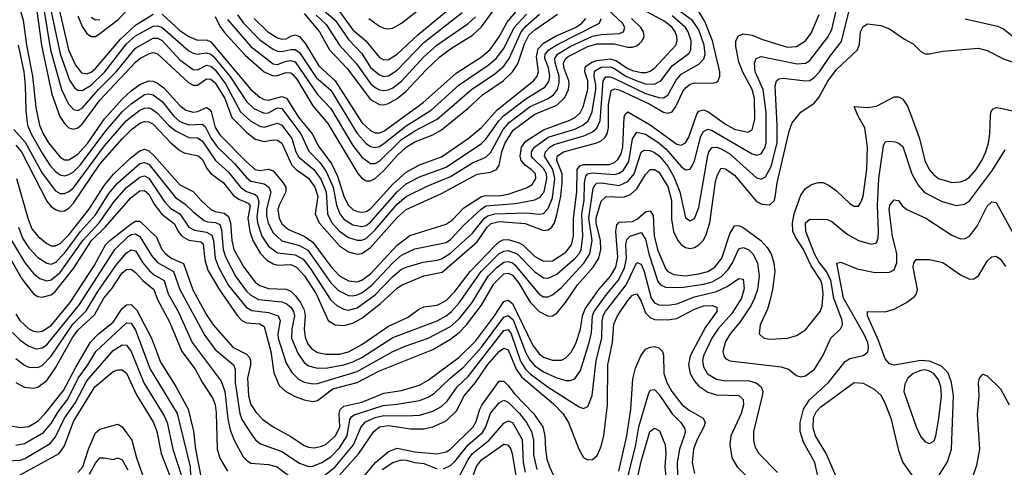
# Model space of a CAD drawing. Header units: inches. Extents: x 990535 to 1117859, y 769386 to 892122.
# Tile 495 of 656: x 1073368 to 1077807, y 811268 to 813285. Entities that reach past the tile are written whole.
import ezdxf

# ---------------------------------------------------------------- set-up
doc = ezdxf.new("R2010")
doc.units = ezdxf.units.IN
doc.header["$MEASUREMENT"] = 0
doc.layers.add('B0871', color=7, linetype='Continuous')

msp = doc.modelspace()

# ---------------------------------------------------------------- linework, layer by layer
at = {"layer": 'B0871', "color": 5}
for points, elevation in [([(1073363.1, 812350), (1073381, 812301), (1073410, 812257.2), (1073450, 812213.3), (1073490, 812187.6), (1073510, 812183.8), (1073530, 812190.8), (1073570, 812232.5), (1073642.3, 812330), (1073710, 812406.4), (1073770, 812502.3), (1073810.3, 812549.7), (1073910, 812636.9), (1073930, 812641.6), (1073950, 812633.3), (1074070, 812483.5), (1074114, 812454), (1074150, 812419.2), (1074200.4, 812380.4), (1074214.4, 812374.4), (1074251.5, 812371.5), (1074270, 812362.5), (1074277.4, 812337.4), (1074285.7, 812250), (1074295.8, 812215.8), (1074341.1, 812130), (1074390, 812062.4), (1074410, 812043.9), (1074444.6, 812024.6), (1074550, 812013.4), (1074570, 812006.9), (1074590.7, 811990), (1074602.9, 811970), (1074607.5, 811950), (1074595.2, 811890), (1074594.1, 811850), (1074622.1, 811782.1), (1074650, 811740.3), (1074670, 811725.1), (1074710, 811714.6), (1074756.4, 811716.4), (1074830, 811729.3), (1074870, 811742.9), (1074910, 811763.2), (1075050, 811852.5), (1075250, 811928.6), (1075290, 811950.7), (1075314.2, 811970), (1075350, 812009.7), (1075448.8, 812150), (1075530, 812232.2), (1075550, 812242.4), (1075570, 812244.7), (1075610, 812230.1), (1075690, 812148.2), (1075730, 812122.2), (1075750, 812120.3), (1075790, 812138.3), (1075872.7, 812210), (1075889.9, 812230), (1075899, 812250), (1075907.3, 812310), (1075902.2, 812410), (1075913.3, 812470), (1075914, 812550), (1075920.3, 812579.7), (1075928.9, 812591.1), (1075950, 812595.3), (1076050, 812587.6), (1076070, 812593.3), (1076090, 812607.3), (1076113.5, 812646.5), (1076131.4, 812748.6), (1076150, 812777.6), (1076190, 812768.8), (1076250, 812730.1), (1076282.3, 812702.3), (1076350, 812624), (1076370, 812608.1), (1076390, 812611.8), (1076401.4, 812630), (1076410.4, 812649.6), (1076439.3, 812760.7), (1076450, 812781.7), (1076470, 812791.7), (1076490, 812786.1), (1076670, 812680.8), (1076690, 812675.1), (1076710, 812681), (1076729.1, 812710), (1076733.7, 812730), (1076733.1, 812866.9), (1076719.4, 812970), (1076684.2, 813050), (1076681.3, 813090), (1076687.7, 813110), (1076710, 813119.8), (1076873.3, 813086.7), (1076910, 813089.2), (1076930, 813101.4), (1077010, 813204.3), (1077030, 813240.6), (1077085.7, 813490)], 2860), ([(1073483.6, 813450), (1073550.7, 813130.7), (1073593.3, 813013.3), (1073616.9, 812976.9), (1073630, 812966.9), (1073650, 812965.7), (1073690, 812990.6), (1073751.2, 813050), (1073850, 813175.9), (1073890, 813211.7), (1073970, 813255.8), (1073990, 813257.5), (1074010, 813249.8), (1074130, 813144.2), (1074150, 813133.5), (1074170, 813129.4), (1074210, 813136.4), (1074230, 813129.5), (1074240.4, 813120.4), (1074314.7, 813030), (1074390, 812915.8), (1074424.2, 812884.2), (1074470, 812863.4), (1074490, 812865.7), (1074530, 812887.8), (1074550, 812885.3), (1074635.7, 812770), (1074671.9, 812691.9), (1074721.1, 812641.1), (1074750, 812601.2), (1074780.7, 812530), (1074795.8, 812450), (1074811, 812410), (1074830, 812386.7), (1074870, 812361.4), (1074910, 812352.9), (1074930, 812357.5), (1074950, 812372.6), (1075069.7, 812510), (1075110, 812544.9), (1075170, 812577.3), (1075290, 812620.7), (1075450, 812727.2), (1075470, 812746.8), (1075528.7, 812830), (1075548.7, 812851.3), (1075650, 812928.6), (1075737, 812983), (1075753.2, 813006.8), (1075758.1, 813030), (1075751.8, 813068.2), (1075736.1, 813110), (1075737.3, 813130), (1075753.8, 813150), (1075790, 813172.3), (1075981.8, 813270), (1075989.6, 813290)], 3060), ([(1073518.6, 813450), (1073588.7, 813150), (1073620.2, 813080.2), (1073646.2, 813046.2), (1073670, 813041.5), (1073690, 813049.2), (1073710, 813064.8), (1073822.4, 813197.6), (1073890, 813259.8), (1073970, 813310.1)], 3080), ([(1073347.2, 813407.2), (1073383, 813283), (1073398.8, 813170), (1073425.6, 813030), (1073440.5, 812890), (1073458, 812810), (1073474, 812770), (1073497.7, 812730), (1073550, 812665.1), (1073570, 812654.2), (1073590, 812653.5), (1073630, 812678.9), (1073673, 812727), (1073750, 812838.9), (1073830, 812927), (1073870, 812964.2), (1073910, 812992.5), (1073950, 813009.8), (1073970, 813008.5), (1073990, 812999.4), (1074017.5, 812977.5), (1074090, 812898.7), (1074116.9, 812876.9), (1074150, 812868.5), (1074170, 812872.1), (1074210, 812889.2), (1074222.3, 812882.3), (1074231, 812871), (1074250, 812799.6), (1074270, 812765.7), (1074390, 812643.9), (1074430, 812610.7), (1074450, 812604.9), (1074490, 812611.4), (1074510, 812603.3), (1074555.7, 812550), (1074567.4, 812530), (1074567.8, 812510), (1074537.2, 812450), (1074532, 812430), (1074537.8, 812390), (1074550, 812365.8), (1074579.3, 812339.3), (1074650, 812309.3), (1074690, 812282.2), (1074770, 812172.3), (1074810, 812130.1), (1074850, 812108), (1074890, 812103.8), (1074910, 812111.3), (1074950, 812140.5), (1075070, 812269.7), (1075127.2, 812312.8), (1075290, 812363.7), (1075317.7, 812382.3), (1075370, 812437.7), (1075450, 812488.5), (1075470, 812492.9), (1075530, 812491.5), (1075570, 812498.5), (1075652.6, 812527.4), (1075677.7, 812542.3), (1075695.2, 812570), (1075692.8, 812590), (1075674.4, 812610), (1075648.1, 812628.1), (1075629.4, 812650), (1075624, 812670), (1075630, 812710.6), (1075650, 812738.4), (1075730, 812789.4), (1075848.4, 812831.6), (1075873.5, 812846.5), (1075894, 812866), (1075907.8, 812892.2), (1075929.4, 812970), (1075929.2, 813010), (1075915.7, 813050), (1075917.3, 813070), (1075923.3, 813076.7), (1075946.9, 813093.1), (1075970, 813101.7), (1076030, 813108.2), (1076059.1, 813099.1), (1076106.6, 813066.6), (1076130, 813056.5), (1076170, 813047.4), (1076192.3, 813047.7), (1076210, 813053.2), (1076230, 813066.9), (1076325.7, 813170), (1076331.9, 813190), (1076330.9, 813210), (1076323.6, 813230), (1076309.3, 813250), (1076276.8, 813276.8), (1076178.2, 813330)], 2980), ([(1074650, 813312.8), (1074720.2, 813230), (1074765.3, 813150), (1074844.7, 813064.7), (1074950, 812926.1), (1074990, 812903.5), (1075010, 812901.7), (1075030, 812906.8), (1075070, 812930.1), (1075110, 812962.5), (1075200.4, 813059.6), (1075262.2, 813117.8), (1075310, 813153.1), (1075410, 813215.6), (1075450, 813252.7), (1075550, 813392.4)], 3220), ([(1073330.6, 812290), (1073390, 812192.4), (1073430, 812141.7), (1073458.7, 812118.7), (1073490, 812109), (1073510, 812113.3), (1073550, 812145.4), (1073653.1, 812290), (1073726.6, 812370), (1073794.2, 812465.8), (1073850, 812528.8), (1073910, 812576), (1073930, 812581.4), (1073950, 812571), (1074022.5, 812462.5), (1074050, 812434.2), (1074090, 812409.7), (1074130, 812350.5), (1074155.9, 812335.9), (1074210, 812328.2), (1074234.5, 812314.5), (1074242, 812290), (1074249.1, 812210), (1074264.1, 812170), (1074310, 812086.9), (1074389.1, 811989.1), (1074414, 811974), (1074490, 811965.6), (1074533.3, 811950), (1074542.1, 811930), (1074531.2, 811870), (1074533.8, 811850), (1074570, 811736.9), (1074595, 811695), (1074625.5, 811665.5), (1074650, 811652.2), (1074690, 811644.8), (1074710, 811646.4), (1074890, 811699.3), (1075050, 811790.1), (1075105.5, 811814.5), (1075209.7, 811850.3), (1075310, 811903), (1075350, 811937.3), (1075407.5, 812010), (1075480.7, 812130), (1075519.9, 812170), (1075550, 812191.7), (1075570, 812195.4), (1075590, 812188.8), (1075600.3, 812180.3), (1075710, 812048.4), (1075730, 812036.9), (1075750, 812036.2), (1075770, 812044.6), (1075810, 812078.8), (1075911.8, 812188.2), (1075938.3, 812230), (1075948.1, 812290), (1075933.1, 812390), (1075953.8, 812526.3), (1075960.8, 812539.2), (1075970, 812547.7), (1075990, 812549.8), (1076070, 812538.1), (1076110, 812555.4), (1076138.2, 812590), (1076170, 812687.6), (1076183.1, 812696.9), (1076210, 812695.5), (1076230, 812686.6), (1076252.7, 812670), (1076290, 812625.3), (1076316.4, 812576.4), (1076343.9, 812510), (1076370, 812392.9), (1076390, 812379.3), (1076410, 812389.2), (1076430, 812438.7), (1076470, 812672.9), (1076475, 812690), (1076490, 812709.1), (1076510, 812710.1), (1076530, 812703.3), (1076570, 812680.7), (1076690, 812573.2), (1076710, 812565.9), (1076730, 812577), (1076756.1, 812623.9), (1076782.5, 812730), (1076782.9, 812810), (1076773.6, 812986.4), (1076779.4, 813010), (1076790, 813019), (1076810, 813022.3), (1076910, 813009.2), (1076930, 813011.7), (1076950, 813024.1), (1076973.9, 813050), (1077020.3, 813119.7), (1077073.4, 813186.6), (1077110, 813338)], 2840), ([(1073342.2, 812790), (1073393.4, 812733.4), (1073470, 812594), (1073530, 812514.4), (1073550, 812502.5), (1073570, 812502.1), (1073590, 812510.8), (1073610, 812527.9), (1073750, 812716.8), (1073850, 812830.9), (1073910, 812877.5), (1073930, 812886.7), (1073950, 812887.6), (1073962.7, 812882.7), (1073990, 812864.6), (1074039.3, 812810), (1074070, 812784), (1074130, 812754.9), (1074170, 812752.6), (1074190, 812739.9), (1074250.6, 812650.6), (1074310, 812598.7), (1074363.3, 812530), (1074390, 812510.9), (1074430, 812497.5), (1074439.1, 812490), (1074446.3, 812466.3), (1074437.4, 812397.4), (1074439.5, 812370), (1074460.2, 812310), (1074490, 812263.8), (1074530, 812234.7), (1074610, 812225.8), (1074645.3, 812205.3), (1074680.2, 812160.2), (1074770, 812021.9), (1074797.2, 811997.2), (1074830, 811979.9), (1074850, 811976.3), (1074890, 811987), (1074970, 812045.1), (1075050, 812127.1), (1075090, 812160.2), (1075110, 812170.1), (1075187.7, 812192.3), (1075250, 812201), (1075270, 812207.9), (1075310, 812233.4), (1075410, 812323.7), (1075463.8, 812390), (1075478.6, 812401.4), (1075510, 812410), (1075650, 812415.2), (1075710, 812408), (1075730, 812412.3), (1075750, 812434), (1075770, 812482.1), (1075780.4, 812570), (1075771.9, 812610), (1075734.7, 812670), (1075738.6, 812690), (1075757.6, 812710), (1075778, 812722), (1075916.1, 812763.9), (1075950, 812779.8), (1075970, 812795.9), (1075985.1, 812830), (1075998.7, 813010), (1076010, 813027.5), (1076030, 813027.5), (1076050, 813020), (1076190, 812952.1), (1076250, 812934.2), (1076270, 812932.8), (1076290, 812945.7), (1076327.8, 813012.2), (1076350, 813039.1), (1076430, 813084.5), (1076451.9, 813108.1), (1076457.7, 813130), (1076453.7, 813170), (1076430, 813239.1), (1076401.1, 813281.1), (1076335.1, 813330)], 2940), ([(1073350, 812719.8), (1073376.1, 812690), (1073490, 812467.1), (1073510, 812444), (1073530, 812429.7), (1073550, 812422.7), (1073570, 812423.4), (1073590, 812436.1), (1073610, 812458.5), (1073730, 812634.1), (1073830, 812748.2), (1073872.1, 812790), (1073910, 812819.2), (1073930, 812826.7), (1073950, 812825.5), (1073970, 812815), (1074050, 812730.5), (1074090, 812695.2), (1074110, 812685), (1074172.2, 812672.2), (1074190, 812656), (1074212.7, 812612.7), (1074230, 812591.3), (1074286.8, 812550), (1074332.6, 812492.6), (1074356.4, 812476.4), (1074398.6, 812458.6), (1074406.9, 812446.9), (1074396.3, 812390), (1074405.9, 812330), (1074419.7, 812290), (1074452.8, 812232.8), (1074482, 812202), (1074510, 812184.5), (1074530, 812179.4), (1074590, 812182.4), (1074616.5, 812170), (1074651.5, 812131.5), (1074704.6, 812050), (1074759.3, 811930), (1074790, 811910.5), (1074830, 811906.4), (1074870, 811917.8), (1074910, 811940.1), (1074994, 812006), (1075070, 812076), (1075090, 812088.6), (1075190, 812130.4), (1075272.2, 812147.8), (1075430, 812283.6), (1075475.9, 812350), (1075493, 812367), (1075530, 812375.5), (1075647.4, 812367.4), (1075730, 812335), (1075750, 812337.8), (1075767.5, 812350), (1075779.4, 812370), (1075790, 812406.2), (1075808.2, 812490), (1075813.6, 812550), (1075813.3, 812590), (1075790.2, 812650), (1075791.7, 812670), (1075819, 812690), (1075970, 812730), (1075990, 812738.5), (1076006.5, 812753.5), (1076015.9, 812770), (1076022.6, 812797.4), (1076023, 812903), (1076034.5, 812965.6), (1076050, 812974.1), (1076070, 812969), (1076205.4, 812905.4), (1076270, 812867.8), (1076290, 812863.6), (1076310, 812870.6), (1076325.9, 812894.1), (1076358.1, 812961.9), (1076370, 812978.4), (1076390, 812994.2), (1076410, 813000.2), (1076490, 812998.3), (1076510, 813003.5), (1076517, 813010), (1076523.9, 813030), (1076524.4, 813050), (1076491.9, 813190), (1076457.5, 813277.5), (1076425.2, 813330)], 2920), ([(1073445.1, 813325.1), (1073466.7, 813170), (1073513.1, 812950), (1073549.5, 812849.5), (1073570, 812817.7), (1073590, 812798.4), (1073610, 812791.5), (1073630, 812797.6), (1073650, 812814.2), (1073730, 812922.5), (1073890, 813093.7), (1073910, 813110.1), (1073950, 813131.9), (1073970, 813136.7), (1073990, 813131.9), (1074130, 813000.8), (1074149.4, 812989.4), (1074170, 812990.1), (1074210, 813018.5), (1074230, 813017.1), (1074250, 813001.1), (1074293.2, 812930), (1074324.3, 812844.3), (1074390, 812778.7), (1074430, 812747.4), (1074470, 812735.6), (1074510, 812744.1), (1074530, 812741.9), (1074550, 812728.7), (1074594.4, 812630), (1074614.2, 812610), (1074670.6, 812570.6), (1074698.4, 812530), (1074711.4, 812490), (1074700.2, 812410), (1074717.9, 812370), (1074810, 812265.4), (1074850, 812239.4), (1074890, 812229.1), (1074910, 812232.1), (1074950, 812258.6), (1075070, 812393.4), (1075110, 812430.4), (1075270, 812502.3), (1075430, 812589.5), (1075490, 812597.9), (1075516.9, 812610), (1075530.2, 812629.8), (1075541.1, 812690), (1075556, 812730), (1075592, 812788), (1075690, 812858.8), (1075790, 812899.8), (1075826.1, 812933.9), (1075841.4, 812970), (1075844.5, 812995.5), (1075843.9, 813010), (1075821.7, 813070), (1075819.5, 813090), (1075829.4, 813110), (1075841, 813119), (1075930, 813164.8), (1075970, 813176.3), (1076050, 813175.7), (1076110, 813161.2), (1076130, 813161), (1076150, 813167.4), (1076162.9, 813177.1), (1076175, 813190), (1076182.8, 813210), (1076180.1, 813230), (1076167.6, 813250), (1076126.1, 813290)], 3020), ([(1073473.7, 813350), (1073507.6, 813150), (1073557.2, 812970), (1073587.1, 812907.1), (1073610, 812880.4), (1073630, 812875.6), (1073650, 812886.6), (1073723.4, 812970), (1073802.8, 813050), (1073890, 813156.3), (1073970, 813201.2), (1073990, 813201.4), (1074010, 813191.3), (1074090, 813103.5), (1074150, 813061), (1074170, 813059.4), (1074210, 813080.9), (1074230, 813076.4), (1074250, 813058.4), (1074295.4, 812995.4), (1074363.9, 812870), (1074410, 812828.4), (1074450, 812804.6), (1074470, 812800.9), (1074530, 812818.8), (1074550, 812809.3), (1074595.6, 812750), (1074612.5, 812690), (1074625.8, 812665.8), (1074693.6, 812610), (1074726.3, 812566.3), (1074750, 812510), (1074755.2, 812410), (1074775.4, 812370), (1074810, 812332.5), (1074850, 812304.2), (1074890, 812291.9), (1074910, 812291.6), (1074930, 812299.8), (1074970, 812337.5), (1075070, 812453.5), (1075110, 812488.6), (1075204.6, 812535.4), (1075310, 812577.9), (1075410, 812640.2), (1075470, 812665.4), (1075490, 812685.5), (1075548.2, 812790), (1075576.1, 812823.9), (1075670, 812894.1), (1075750, 812929.3), (1075774, 812946), (1075792.5, 812970), (1075800.2, 812999.8), (1075799.6, 813030), (1075781.5, 813090), (1075780.7, 813110), (1075793.2, 813130), (1075850, 813164.7), (1075950, 813210.2), (1075990, 813218), (1076070, 813222.9), (1076090.2, 813229.8), (1076095.4, 813250), (1076084.9, 813270), (1075997.8, 813350)], 3040), ([(1073630, 813303), (1073650, 813254.4), (1073670, 813223.3), (1073690, 813208.8), (1073710, 813209.7), (1073730, 813222.2), (1073810, 813284.9), (1073854, 813330)], 3120), ([(1074425.7, 813290), (1074486, 813230), (1074530, 813203), (1074550, 813196.7), (1074570, 813199.2), (1074590, 813211.1), (1074610, 813216.2), (1074630, 813209.4), (1074656.2, 813176.2), (1074716.6, 813076.6), (1074790.2, 813010.2), (1074910, 812821.6), (1074950, 812785.3), (1074970, 812775.7), (1074990, 812775.8), (1075010, 812783.3), (1075186.2, 812910), (1075335.4, 813044.6), (1075450, 813117.5), (1075489.3, 813150.7), (1075530, 813207.5), (1075565.8, 813274.2), (1075629.7, 813350)], 3180), ([(1074730, 813334.2), (1074790, 813283.4), (1074850, 813195.3), (1074910, 813132.5), (1074950, 813069.7), (1074990, 813036), (1075010, 813029.7), (1075030, 813032.1), (1075070, 813057.8), (1075190, 813182.1), (1075362.9, 813317.1)], 3260), ([(1074810, 813321.7), (1074870, 813239.6), (1074929.1, 813189.1), (1074990, 813114), (1075010, 813104.2), (1075030, 813105.3), (1075070, 813130.4), (1075162.8, 813217.2), (1075299.6, 813330)], 3280), ([(1074941.5, 813290), (1074990, 813255.5), (1075010, 813246.8), (1075030, 813243.9), (1075050, 813247.5), (1075090, 813269.5), (1075179.3, 813340.7)], 3320), ([(1073354.4, 812570), (1073405.6, 812385.6), (1073423.3, 812343.3), (1073450, 812309.6), (1073490, 812276.4), (1073510, 812266.4), (1073530, 812266.1), (1073550, 812275.9), (1073590, 812315), (1073680.4, 812430), (1073750, 812539.9), (1073791.7, 812588.3), (1073870, 812664), (1073910, 812694.4), (1073930, 812701), (1073950, 812694.1), (1073976.2, 812670), (1074090, 812541.2), (1074150, 812511.4), (1074186, 812470), (1074230, 812430), (1074250, 812421.2), (1074290, 812413.1), (1074310, 812397.6), (1074318.8, 812370), (1074323.9, 812290), (1074333.9, 812250), (1074378.5, 812170), (1074430, 812102.5), (1074450, 812087.7), (1074490, 812073.6), (1074570, 812071), (1074590, 812061.9), (1074610, 812042.4), (1074634.5, 812010), (1074650, 811977.6), (1074654.4, 811950), (1074651, 811890), (1074654.6, 811854.6), (1074665.7, 811825.7), (1074683.2, 811803.2), (1074710, 811786), (1074750, 811777.5), (1074810, 811778), (1074850, 811788.9), (1074910, 811820.8), (1075030, 811904.7), (1075117, 811943), (1075170, 811982.1), (1075190, 811990.5), (1075250, 811999.3), (1075290, 812019.9), (1075330, 812060.8), (1075398.6, 812150), (1075512.1, 812267.9), (1075530, 812284.3), (1075547.4, 812292.6), (1075570, 812294.6), (1075620.1, 812280.1), (1075636, 812270), (1075690, 812217.7), (1075730, 812197), (1075770, 812199), (1075830, 812237), (1075856.3, 812270), (1075865.3, 812310), (1075865.4, 812390), (1075880, 812510), (1075881.7, 812610), (1075893.9, 812626.1), (1075910, 812632.9), (1076027.7, 812632.3), (1076050, 812642.3), (1076064.2, 812655.8), (1076079, 812681), (1076087.7, 812712.3), (1076092.9, 812847.1), (1076099.4, 812860.6), (1076110, 812869.2), (1076210, 812811.5), (1076330, 812724.2), (1076350, 812719), (1076370, 812729.5), (1076384.6, 812755.3), (1076420.2, 812859.8), (1076430, 812873), (1076450, 812878.8), (1076470, 812871.2), (1076550, 812813.6), (1076590, 812792.5), (1076650, 812778), (1076670, 812788.7), (1076682.5, 812837.5), (1076681.4, 812930), (1076670.5, 812970), (1076628.2, 813048.2), (1076610, 813094.8), (1076595.9, 813164.1), (1076596.7, 813190), (1076608.3, 813211.7), (1076630, 813221), (1076670, 813215.8), (1076716.2, 813196.2), (1076830, 813160.7), (1076870, 813164.4), (1076910.4, 813190), (1076935.6, 813224.4), (1076971.9, 813308.1)], 2880), ([(1073361.8, 813170), (1073387.3, 813050), (1073393.4, 812990), (1073395.1, 812875.1), (1073403.9, 812810), (1073419.8, 812770), (1073470, 812683.6), (1073504.3, 812630), (1073530, 812600.3), (1073550, 812586.7), (1073570, 812581.9), (1073590, 812587.4), (1073610, 812600.1), (1073640.2, 812630), (1073755.7, 812784.3), (1073830, 812870.1), (1073870, 812905.7), (1073930, 812948.3), (1073950, 812950.9), (1073970, 812946.6), (1074010, 812915.8), (1074063.2, 812850), (1074090, 812826.2), (1074130, 812810.9), (1074190, 812813.6), (1074203.5, 812803.5), (1074231.9, 812750), (1074259.3, 812710), (1074336.6, 812636.6), (1074390, 812574), (1074410, 812558), (1074470, 812544.7), (1074491, 812531), (1074500.8, 812510), (1074481.4, 812430), (1074480.6, 812400.6), (1074487.8, 812367.8), (1074510, 812325.2), (1074550, 812289.1), (1074630, 812267.3), (1074666.6, 812246.6), (1074770, 812098.6), (1074804.6, 812064.6), (1074850, 812042.3), (1074870, 812040.4), (1074890, 812045), (1074910, 812054.4), (1074953.3, 812086.7), (1075049.9, 812190), (1075090, 812223.9), (1075150, 812252.2), (1075290, 812281), (1075310, 812294.4), (1075370, 812359.1), (1075448.3, 812431.7), (1075470, 812445.6), (1075602.5, 812457.5), (1075690, 812473.3), (1075715, 812485), (1075732.1, 812510), (1075744.2, 812570), (1075742.6, 812590), (1075730, 812614.4), (1075681.2, 812661.2), (1075675.4, 812670), (1075675.4, 812690), (1075689, 812711), (1075750, 812755.4), (1075870, 812792), (1075906.2, 812810), (1075930.6, 812830), (1075948.6, 812870), (1075965.5, 812970), (1075966, 812990), (1075957.9, 813030), (1075958.9, 813050), (1075963.5, 813056.5), (1075990, 813070.4), (1076030, 813072.7), (1076050, 813064.9), (1076101.3, 813030), (1076150, 813009), (1076190, 812995.9), (1076230, 812994.1), (1076257.9, 813010), (1076310, 813077.6), (1076385.4, 813134.6), (1076393.7, 813150), (1076395.2, 813190), (1076381.6, 813230), (1076369, 813250), (1076310, 813301.8)], 2960), ([(1073690, 813296.2), (1073710, 813284.7), (1073730, 813286.4)], 3140), ([(1074010, 813310.5), (1074090, 813236.7), (1074130, 813209.1), (1074170, 813192.2), (1074210, 813194.7), (1074230, 813185.4), (1074410, 812970.8), (1074450, 812935.4), (1074470, 812925), (1074490, 812922.1), (1074550, 812938.3), (1074570.9, 812930.9), (1074625.6, 812845.6), (1074686.5, 812770), (1074715.7, 812715.7), (1074774.7, 812634.7), (1074800.7, 812580.7), (1074830, 812489.4), (1074849.3, 812449.3), (1074870, 812429.7), (1074890, 812420.4), (1074910, 812417.1), (1074930, 812420.7), (1074950, 812432.7), (1075050, 812543.6), (1075110, 812598.5), (1075170, 812631.5), (1075270, 812667.7), (1075390.4, 812750), (1075450, 812798.7), (1075520.6, 812879.4), (1075684.7, 813010), (1075700.4, 813030), (1075707, 813050), (1075698.1, 813118.1), (1075705.7, 813154.3), (1075730, 813178.7), (1075787.1, 813212.9), (1075873, 813250), (1075901.7, 813270), (1075920.8, 813290)], 3080), ([(1074250, 813299.3), (1074270, 813256.5), (1074290, 813229.4), (1074385.1, 813125.1), (1074470.6, 813050.6), (1074510, 813032.2), (1074530, 813033.2), (1074570, 813046.9), (1074590, 813045.7), (1074598.8, 813038.8), (1074617.3, 813017.3), (1074690, 812896.9), (1074757.2, 812817.2), (1074892.5, 812592.5), (1074910, 812571.1), (1074930, 812558.8), (1074950, 812559), (1074970, 812569.8), (1075010, 812605.5), (1075070, 812673.7), (1075109.9, 812710), (1075150, 812734.3), (1075230, 812766.3), (1075270, 812788.5), (1075390, 812886.8), (1075453.8, 812946.2), (1075548, 813010), (1075590, 813049.4), (1075613.2, 813086.8), (1075643.2, 813176.8), (1075664, 813216), (1075690, 813240), (1075793.3, 813310)], 3120), ([(1074305.4, 813285.4), (1074410, 813163.9), (1074510, 813086.6), (1074530, 813082.7), (1074570, 813098.6), (1074590, 813101.7), (1074610, 813095.1), (1074710, 812947.3), (1074770, 812884.6), (1074870, 812718.8), (1074910, 812666.2), (1074950, 812636.5), (1074970, 812637.2), (1074990, 812647.5), (1075090, 812744.7), (1075150, 812783.6), (1075250, 812836.2), (1075405, 812970), (1075510, 813040.8), (1075550, 813075.8), (1075574.9, 813110), (1075629.1, 813230.9), (1075650, 813255.5), (1075712, 813310)], 3140), ([(1074350, 813307.2), (1074377.5, 813270), (1074450, 813193.7), (1074510, 813151.9), (1074530, 813142.7), (1074550, 813141), (1074590, 813151.2), (1074610, 813150.4), (1074630, 813137.3), (1074705.2, 813025.2), (1074770, 812966.9), (1074890, 812771.6), (1074930, 812727.8), (1074950, 812714.1), (1074970, 812709), (1074990, 812714.1), (1075010, 812726.8), (1075110, 812807), (1075222.5, 812877.5), (1075350, 812991), (1075480.1, 813079.9), (1075516.2, 813110), (1075550, 813155.7), (1075597.2, 813250), (1075653, 813310)], 3160), ([(1074704.8, 813304.8), (1074750, 813262.9), (1074809.8, 813170), (1074886.6, 813086.6), (1074950, 812997.9), (1074970, 812980.1), (1074990, 812969.7), (1075010, 812966), (1075030, 812968.5), (1075050, 812977.6), (1075090, 813008.1), (1075190, 813117.2), (1075248.4, 813170), (1075390, 813267.7), (1075422.3, 813297.7)], 3240), ([(1077630, 813288.2), (1077776.6, 813256.6), (1077803.3, 813243.3), (1077850, 813206.5)], 2840), ([(1073289.9, 812269.9), (1073377.7, 812117.7), (1073430, 812049.6), (1073450, 812037.6), (1073470, 812034.2), (1073510, 812045.9), (1073530, 812061.5), (1073610, 812164), (1073692.1, 812290), (1073752.8, 812350), (1073870, 812483.3), (1073910, 812513.4), (1073930, 812514.9), (1073950, 812498.5), (1073974, 812454), (1074009.3, 812409.3), (1074065.7, 812365.7), (1074082.8, 812330), (1074099.2, 812310), (1074130, 812291.1), (1074184.2, 812284.2), (1074195.4, 812275.4), (1074203.2, 812203.2), (1074216.9, 812156.9), (1074268.1, 812068.1), (1074350.2, 811950.2), (1074370, 811930.1), (1074390, 811918.7), (1074450, 811915.1), (1074470, 811903.2), (1074500.7, 811790), (1074514.3, 811694.3), (1074537.1, 811637.1), (1074567.9, 811610), (1074610, 811586.4), (1074650, 811571.7), (1074690, 811564), (1074710, 811568.6), (1074779.1, 811620.9), (1074890, 811649.8), (1074990, 811702.2), (1075230, 811799.3), (1075310, 811845.3), (1075350, 811875.5), (1075382.3, 811910), (1075450, 811998.5), (1075505.1, 812094.9), (1075550, 812140.1), (1075570, 812143.4), (1075590, 812133.5), (1075618.2, 812098.2), (1075670, 812012.8), (1075710, 811970.1), (1075750, 811948.5), (1075770, 811950.1), (1075790, 811962.2), (1075828.9, 812010), (1075882.3, 812090), (1075954.1, 812170), (1075979.6, 812210), (1075987.4, 812250), (1075987.1, 812290), (1075967.6, 812370), (1075967.4, 812390), (1075990, 812467.4), (1076011.5, 812488.5), (1076090, 812485.7), (1076122.1, 812497.9), (1076150, 812523.3), (1076190, 812586.9), (1076210, 812609.6), (1076230, 812609.7), (1076250, 812597.4), (1076290, 812533.2), (1076306.6, 812470), (1076306.1, 812386.1), (1076315.7, 812330), (1076335, 812290), (1076350, 812272.2), (1076370, 812258.7), (1076390, 812254.6), (1076410, 812258.8), (1076429.8, 812270), (1076450, 812292), (1076463, 812317), (1076478.8, 812370), (1076504.6, 812555.4), (1076513.4, 812586.6), (1076530, 812616.1), (1076550, 812613.5), (1076590, 812584.4), (1076690, 812466.1), (1076714, 812454), (1076750, 812451), (1076770, 812469.5), (1076774.5, 812485.5), (1076782.5, 812550), (1076837.3, 812782.7), (1076850, 812820.7), (1076890, 812869.1), (1076950, 812909.1), (1076970, 812934), (1077011.7, 813008.3), (1077050, 813061.3), (1077145.6, 813150), (1077154.7, 813174.7), (1077158.3, 813230), (1077170, 813254.2), (1077190, 813266.3), (1077250, 813259.3), (1077290, 813244.5), (1077357.3, 813197.3), (1077396.6, 813176.6), (1077430, 813142), (1077450, 813131.4), (1077470, 813131.3), (1077530, 813143.5), (1077690, 813156.3), (1077730, 813146.1), (1077806.5, 813106.5), (1077870, 813086.3)], 2820), ([(1073350, 811957.5), (1073370, 811928.7), (1073410, 811891.7), (1073430, 811881.6), (1073450, 811878.1), (1073470, 811880.9), (1073510, 811906.7), (1073596.1, 812010), (1073703.6, 812176.4), (1073755.6, 812270), (1073774.9, 812290), (1073870, 812364.7), (1073890, 812377), (1073910, 812376.5), (1073984.4, 812304.4), (1074009.1, 812250), (1074026.4, 812230), (1074051.1, 812211), (1074105.8, 812185.8), (1074148.4, 812068.4), (1074210, 811954.6), (1074239.9, 811910), (1074329.3, 811809.3), (1074390, 811778), (1074403.4, 811763.4), (1074409.3, 811750), (1074408.5, 811730), (1074394.8, 811670), (1074399.4, 811590), (1074410.3, 811550.3), (1074434.3, 811514.3), (1074463.9, 811483.9), (1074510.2, 811450), (1074590, 811407.6), (1074650, 811366.3), (1074670, 811358.3), (1074695.3, 811355.3), (1074730, 811362.9), (1074750, 811372.9), (1074792.2, 811410), (1074810.6, 811450), (1074808, 811510), (1074812.2, 811527.8), (1074830, 811543.7), (1074910, 811561.2), (1075010, 811601.7), (1075090, 811614.7), (1075170, 811638), (1075210, 811660.6), (1075350, 811764.3), (1075423.3, 811836.7), (1075508.1, 811950), (1075550, 812014.5), (1075570, 812020.5), (1075590, 812006.5), (1075680.4, 811820.4), (1075710, 811779), (1075730, 811764.2), (1075770, 811751.3), (1075810, 811751.1), (1075830, 811761.5), (1075853.7, 811786.3), (1075874.8, 811825.2), (1075896.4, 811890), (1075905.2, 811950), (1075918, 811982), (1075979, 812070), (1076031.7, 812130), (1076055, 812170), (1076064.8, 812215.2), (1076055, 812330), (1076059.3, 812360.7), (1076070, 812372.6), (1076130, 812375.9), (1076152.5, 812387.5), (1076190, 812418.9), (1076210, 812424.1), (1076223.1, 812403.1), (1076227.8, 812310), (1076245.2, 812245.2), (1076281.4, 812161.4), (1076290.6, 812150), (1076316.9, 812136.9), (1076370, 812131.5), (1076430, 812139.2), (1076470, 812150.6), (1076501.6, 812170), (1076533.4, 812210), (1076570, 812319.7), (1076590, 812356.1), (1076610, 812358.4), (1076630, 812348), (1076708.7, 812290), (1076738.5, 812258.5), (1076755.6, 812230), (1076768.4, 812190), (1076771.7, 812150), (1076761.8, 812070), (1076748.1, 812011.9), (1076738.8, 811981.2), (1076706.1, 811910), (1076701.3, 811870), (1076723, 811850), (1076750, 811845.7), (1076829, 811850), (1076870, 811862.3), (1076910, 811887.5), (1076976.1, 811970), (1076986.2, 811993.8), (1076989.9, 812050.1), (1076985.9, 812090), (1076979.3, 812110), (1076936, 812176), (1076901.3, 812250), (1076864.8, 812304.8), (1076853.8, 812330), (1076852.1, 812370), (1076859.7, 812410), (1076890, 812494.7), (1076910, 812524.5), (1076937, 812543), (1076967.9, 812552.1), (1076990, 812550.8), (1077017.8, 812537.8), (1077050, 812513.6), (1077110, 812456.6), (1077130, 812444.7), (1077150, 812445.5), (1077159.4, 812460.6), (1077170, 812490.4), (1077186.7, 812610), (1077189.9, 812709.9), (1077177.8, 812797.8), (1077147.3, 812850), (1077130, 812893.4), (1077190, 812888.8), (1077230, 812895.4), (1077310, 812937.5), (1077330, 812937.7), (1077350, 812926.2), (1077370, 812895.8), (1077390, 812844.9), (1077424, 812750), (1077448.9, 812650), (1077468.1, 812610), (1077487.2, 812587.3), (1077510, 812570.1), (1077570, 812551.7), (1077610, 812554.3), (1077630, 812561.7), (1077650, 812575.9), (1077679.7, 812610), (1077705.8, 812650), (1077724.1, 812690), (1077735.7, 812730), (1077742.2, 812770), (1077744.8, 812855.2), (1077747.9, 812872.1), (1077756.4, 812883.6), (1077770, 812889.3), (1077790, 812886.8), (1077885.9, 812865.9)], 2780), ([(1073336, 811876), (1073370, 811840.8), (1073410, 811813.8), (1073442.1, 811802.1), (1073470, 811805.8), (1073490, 811819.7), (1073637.9, 812002.1), (1073796.8, 812250), (1073859.2, 812310), (1073870, 812317.3), (1073890, 812320.1), (1073910, 812307.8), (1073962.8, 812222.8), (1073990, 812190.5), (1074061.9, 812150), (1074090, 812070), (1074202.3, 811862.3), (1074250, 811799.3), (1074332.4, 811730), (1074339.5, 811710), (1074338.8, 811650), (1074360.6, 811510), (1074370, 811483.9), (1074414.1, 811414.1), (1074431.5, 811391.5), (1074453.5, 811373.5), (1074550, 811338.8), (1074630, 811286.2), (1074670, 811272.1), (1074690, 811273.2), (1074730, 811289), (1074770, 811315.5), (1074810, 811355.8), (1074845, 811410), (1074857.1, 811482.9), (1074864.2, 811495.8), (1074875.8, 811504.2), (1075006.9, 811546.9), (1075070, 811552.3), (1075171, 811569), (1075210, 811584.4), (1075237.6, 811602.4), (1075308.3, 811670), (1075370, 811721.4), (1075450, 811810.1), (1075550, 811945.1), (1075570, 811951.8), (1075592.9, 811932.9), (1075650, 811784.4), (1075668.8, 811750), (1075690, 811725.9), (1075730, 811698.1), (1075790, 811670.8), (1075830, 811659.6), (1075850, 811658.8), (1075870, 811666.1), (1075895.5, 811704.5), (1075934.7, 811830), (1075945.6, 811874.4), (1075950.4, 811950), (1075958.5, 811970), (1076013.2, 812046.8), (1076066, 812110), (1076094.3, 812165.7), (1076103, 812210), (1076101, 812270), (1076105.3, 812294.7), (1076119.8, 812310), (1076170, 812326.2), (1076190, 812295.9), (1076203.8, 812230), (1076245.5, 812105.5), (1076257, 812090), (1076279.2, 812079.2), (1076350, 812078.1), (1076450, 812093), (1076490, 812103.7), (1076531.5, 812128.5), (1076561.2, 812158.8), (1076581.3, 812190), (1076610, 812252.3), (1076630, 812259.2), (1076653.9, 812250), (1076673.6, 812230), (1076694.2, 812190), (1076701.4, 812130), (1076693.5, 812070), (1076681.3, 812030), (1076663.7, 811996.3), (1076616.6, 811923.4), (1076571.6, 811870), (1076550, 811834.4), (1076537.3, 811790), (1076541.9, 811770), (1076550, 811759), (1076570, 811748.5), (1076800.3, 811720.3), (1076833.7, 811710), (1076870, 811681.1), (1076890, 811675.8), (1076910, 811679.7), (1076951, 811710), (1076988, 811770), (1077025, 811850), (1077068.2, 811891.8), (1077077, 811910), (1077075.7, 811930), (1077038.7, 812030), (1077024.4, 812110), (1077005.3, 812150), (1076970, 812193.5), (1076950.8, 812230), (1076912.7, 812330), (1076910.6, 812370), (1076930, 812386.3), (1077010, 812384.6), (1077030, 812375.4), (1077099.1, 812319.1), (1077150, 812290.7), (1077207.2, 812272.8), (1077230, 812279), (1077238.4, 812301.6), (1077240.3, 812330), (1077235.8, 812450), (1077240.9, 812570), (1077262.5, 812717.4), (1077270, 812734.9), (1077290, 812737.7), (1077314.1, 812734.1), (1077330, 812729.2), (1077350, 812713.6), (1077390.5, 812590), (1077418.7, 812538.7), (1077446.3, 812506.3), (1077526.2, 812466.2), (1077590, 812447.9), (1077626.9, 812453.1), (1077650, 812468.3), (1077753, 812607), (1077810, 812698)], 2760), ([(1076971.1, 811208.9), (1076952.9, 811290), (1076902, 811381.9), (1076886.3, 811430), (1076886.3, 811470), (1076901.1, 811530), (1076927.9, 811572.1), (1077013.9, 811650), (1077090, 811745), (1077110, 811758.4), (1077170, 811772.2), (1077181.3, 811778.7), (1077191.6, 811788.5), (1077194.5, 811805.5), (1077191.7, 811830), (1077174.1, 811870), (1077082.1, 812030), (1077051.8, 812188.2), (1077070, 812192), (1077143, 812163), (1077225.3, 812145.3), (1077290, 812147.5), (1077310, 812157.5), (1077322.5, 812190), (1077322.9, 812230), (1077302.8, 812310), (1077288.2, 812430), (1077290.7, 812450), (1077310, 812473.6), (1077330, 812470.2), (1077346.6, 812446.6), (1077367.9, 812430), (1077452.8, 812390), (1077570, 812313.5), (1077610, 812296.9), (1077630, 812298.6), (1077650, 812310.2), (1077684.8, 812355.2), (1077730, 812445.2), (1077750, 812464.9), (1077770, 812461.5), (1077845.3, 812325.3)], 2740), ([(1073350, 811758.8), (1073390, 811728.6), (1073410, 811719.9), (1073450, 811717.5), (1073470, 811727.5), (1073510.4, 811769.6), (1073607.5, 811912.5), (1073667.2, 811972.8), (1073719.8, 812060.2), (1073802.2, 812177.8), (1073850, 812234.5), (1073870, 812248.4), (1073890, 812244.2), (1073922.8, 812190), (1073953.7, 812153.7), (1073974.9, 812134.9), (1074019.2, 812110), (1074038.1, 812050), (1074083, 811970), (1074146, 811830), (1074276.9, 811656.9), (1074292.2, 811610), (1074306, 811486), (1074317, 811437), (1074335.5, 811390), (1074375.9, 811315.9), (1074390, 811299.5), (1074410, 811287.2), (1074490, 811281.2), (1074528.5, 811270), (1074610, 811208.3)], 2740), ([(1077510, 811227.5), (1077550, 811292.6), (1077569.3, 811350), (1077577.8, 811590), (1077568.1, 811650), (1077553.2, 811693.2), (1077523.1, 811723.1), (1077470, 811745.6), (1077430, 811749.2), (1077310, 811728.2), (1077290, 811733.8), (1077270, 811756.8), (1077239.7, 811839.7), (1077189.4, 811950), (1077189.9, 811970.1), (1077269.2, 811969.2), (1077310, 811980.2), (1077366.3, 812010), (1077401.7, 812038.3), (1077410.8, 812050), (1077415.2, 812070), (1077395.8, 812170), (1077399.2, 812190), (1077410, 812204.2), (1077470, 812204.2), (1077530, 812190.8), (1077610, 812135.1), (1077650, 812115.9), (1077670, 812117.1), (1077690, 812131.1), (1077730, 812196.5), (1077750, 812216.5), (1077770, 812219), (1077790, 812206.3), (1077812.5, 812172.5)], 2720), ([(1074710, 811205.9), (1074790, 811269.5), (1074873.1, 811370), (1074907.3, 811450), (1074927.7, 811472.3), (1074970, 811492.7), (1075010, 811501.5), (1075110, 811499.5), (1075170, 811503.7), (1075230, 811521.1), (1075270, 811542.2), (1075294.5, 811565.5), (1075340.8, 811630), (1075390, 811677.1), (1075550, 811884.1), (1075570, 811888.5), (1075583.8, 811870), (1075626, 811746), (1075648.9, 811710), (1075670, 811688.5), (1075750, 811629.5), (1075890, 811540.1), (1075910, 811533.7), (1075930, 811541.7), (1075948.3, 811591.7), (1075967.3, 811750), (1075993.1, 811850), (1075993.3, 811926.7), (1075998.3, 811950), (1076009.1, 811970), (1076101.5, 812090), (1076150, 812191.2), (1076170, 812183), (1076184, 812150), (1076215.4, 812030), (1076230, 812009.7), (1076250, 812000.1), (1076290, 811998.1), (1076330, 812004.2), (1076410, 812036.8), (1076510, 812059.8), (1076557.6, 812082.4), (1076610, 812118.4), (1076630, 812115.2), (1076634, 812074), (1076621.8, 812030), (1076578.8, 811961.2), (1076514.9, 811890), (1076488.5, 811850), (1076451, 811770), (1076446.9, 811750), (1076450, 811720.3), (1076468.6, 811688.6), (1076510, 811664.5), (1076550, 811657.9), (1076650, 811658.6), (1076688.5, 811648.5), (1076711.4, 811631.4), (1076717.6, 811610), (1076715.1, 811590), (1076676.8, 811430), (1076675.5, 811390), (1076682.4, 811362.4), (1076700.6, 811330), (1076784.1, 811244.1)], 2740), ([(1073350, 811650.1), (1073390, 811629.6), (1073430, 811624.2), (1073450, 811628.9), (1073490, 811659.1), (1073530, 811716.5), (1073604.9, 811850), (1073630, 811886.7), (1073705.5, 811954.5), (1073748, 812030), (1073784.8, 812075.2), (1073830, 812144), (1073850, 812159.9), (1073870, 812161), (1073890, 812146.5), (1073923, 812110), (1073972.9, 812070), (1073990, 812023.7), (1074043, 811923), (1074098.5, 811790), (1074158.8, 811710), (1074190, 811651.5), (1074238.6, 811578.6), (1074249.4, 811550), (1074254, 811514), (1074257.9, 811350), (1074270, 811309.4), (1074304.5, 811250)], 2720), ([(1074770, 811188.5), (1074897, 811330), (1074965, 811430), (1074990, 811449.7), (1075030, 811456.7), (1075130, 811441), (1075190, 811441.8), (1075229.9, 811450.1), (1075290, 811477.2), (1075336.8, 811523.2), (1075372.2, 811590), (1075422.6, 811650), (1075476.3, 811730), (1075530, 811790.1), (1075550, 811805.6), (1075570, 811797.5), (1075605.6, 811710), (1075630, 811675.1), (1075774.4, 811554.4), (1075816, 811510), (1075841.9, 811470), (1075889.4, 811349.4), (1075910, 811312.8), (1075930, 811302.1), (1075950, 811303.2), (1075970, 811319), (1075976.6, 811330), (1075990, 811363.2), (1076000.9, 811410), (1076018.1, 811550), (1076019.5, 811730), (1076040.9, 811830), (1076046.4, 811913.6), (1076062.5, 811950), (1076110, 812019.2), (1076130, 812043.1), (1076150, 812049), (1076170, 812017.1), (1076190, 811964.6), (1076210, 811943.4), (1076230, 811934.3), (1076290, 811932.2), (1076330, 811939.2), (1076410, 811980.8), (1076450, 811995.7), (1076490, 811997.3), (1076510.9, 811990), (1076511.5, 811970), (1076460.3, 811899.7), (1076390.1, 811770.1), (1076382.4, 811730), (1076391, 811690), (1076410, 811656.1), (1076430, 811633.4), (1076470, 811607.3), (1076510, 811594.4), (1076610, 811590.9), (1076630, 811573.6), (1076631.2, 811550), (1076620.1, 811510), (1076573.6, 811410), (1076568.8, 811368.8), (1076578.1, 811310), (1076602, 811270), (1076642.4, 811230)], 2720), ([(1073310, 811458.2), (1073370, 811446.9), (1073410, 811452), (1073450, 811476.4), (1073482.4, 811510), (1073565.5, 811614.5), (1073620.4, 811719.6), (1073687.5, 811832.5), (1073723.9, 811870), (1073790, 811921.7), (1073830, 811983.7), (1073850, 812000.7), (1073870, 812001.6), (1073895.5, 811975.5), (1073962, 811850), (1074002.5, 811742.5), (1074072.4, 811632.4), (1074127.2, 811530), (1074151.2, 811431.2), (1074161.2, 811350), (1074200.1, 811150)], 2680), ([(1073350, 811367.4), (1073390, 811375.7), (1073474.7, 811425.3), (1073510, 811465.7), (1073541.4, 811518.6), (1073584.7, 811575.3), (1073631.9, 811670), (1073675.7, 811730), (1073711.6, 811790), (1073850, 811918.9), (1073870, 811917), (1073890, 811886.4), (1073956.7, 811710), (1074077.9, 811510), (1074135.9, 811270), (1074142.9, 811102.9)], 2660), ([(1073310, 811297.7), (1073370, 811300.2), (1073391.6, 811308.4), (1073505.1, 811374.9), (1073530, 811405.6), (1073570, 811490), (1073619.4, 811560.6), (1073670, 811657.7), (1073790, 811794.9), (1073830, 811820.3), (1073850, 811817.7), (1073870.4, 811790.4), (1073928.1, 811648.1), (1074019.8, 811499.8), (1074033.5, 811470), (1074058.3, 811350), (1074097.1, 811230)], 2640), ([(1076069.5, 811250), (1076104.5, 811410), (1076123.1, 811530), (1076132.6, 811667.4), (1076144.7, 811715.3), (1076168.1, 811770), (1076190, 811800.2), (1076210, 811810.1), (1076230, 811811.8), (1076250, 811806.8), (1076265.3, 811790), (1076270, 811772.7), (1076271.2, 811690), (1076286, 811650), (1076307.7, 811610), (1076355.1, 811550), (1076385.9, 811525.9), (1076448.9, 811490), (1076458.1, 811470), (1076453, 811450), (1076420.1, 811390), (1076405.1, 811350), (1076400.3, 811290), (1076410, 811240.8)], 2680), ([(1073370, 811233.8), (1073545.9, 811330), (1073570, 811364.2), (1073610, 811474.5), (1073706.8, 811630), (1073790, 811699.8), (1073810, 811707.7), (1073830, 811707.7), (1073850, 811691.9), (1073895.1, 811595.1), (1073971.1, 811470), (1073986.8, 811430), (1074006, 811330), (1074052, 811210)], 2620), ([(1077666.6, 811230), (1077683, 811277), (1077696, 811350), (1077685.3, 811505.3), (1077693.9, 811590), (1077690.9, 811649.1), (1077695.6, 811670), (1077710, 811688), (1077730, 811680.3), (1077790, 811621.1), (1077828.9, 811550)], 2680), ([(1074890, 811190.7), (1074971.7, 811290), (1075030, 811339.4), (1075070, 811354.1), (1075150, 811337.1), (1075250, 811329), (1075290, 811338.5), (1075310, 811350.4), (1075411.8, 811450), (1075426, 811474), (1075442.2, 811530), (1075451.9, 811548.1), (1075530, 811656.2), (1075543.6, 811656.4), (1075550, 811656.4), (1075570, 811637.4), (1075598.6, 811598.6), (1075683.9, 811510), (1075725.8, 811450), (1075736.2, 811410), (1075737.8, 811350), (1075745.2, 811305.2), (1075756.7, 811270), (1075821.7, 811130)], 2680), ([(1077046.6, 811230), (1077003.7, 811330), (1076956.3, 811410), (1076945.1, 811445.1), (1076946.9, 811493.1), (1076960.5, 811519.5), (1076979.1, 811540.9), (1077130, 811650.1), (1077170, 811647.9), (1077219.6, 811619.6), (1077251.1, 811591.1), (1077271.8, 811551.8), (1077295.5, 811490), (1077330, 811343.1), (1077350.1, 811290), (1077390, 811232.8)], 2720), ([(1076096.4, 811170), (1076145.1, 811370), (1076159.2, 811450), (1076202.2, 811597.8), (1076210, 811615.8), (1076230, 811619), (1076250, 811598), (1076309.1, 811509.1), (1076349, 811470), (1076365, 811445), (1076367.8, 811430), (1076364.2, 811410), (1076342.4, 811350), (1076331.3, 811290), (1076333.2, 811230)], 2660), ([(1075278.1, 811261.9), (1075310, 811275.7), (1075330, 811293.7), (1075390, 811368.9), (1075454.6, 811425.4), (1075470.2, 811450), (1075490, 811511.7), (1075530, 811558.1), (1075550, 811570.6), (1075570, 811562), (1075621.3, 811510), (1075652.8, 811470), (1075675.9, 811430), (1075684.1, 811390), (1075684.2, 811324.2), (1075698.7, 811258.7)], 2660), ([(1073630, 811244.2), (1073652.6, 811270), (1073677.6, 811350), (1073710, 811424.1), (1073730, 811440.4), (1073810, 811462.9), (1073830, 811451.1), (1073874.1, 811390), (1073894, 811310), (1073935.9, 811195.9)], 2580), ([(1075351.4, 811228.6), (1075390, 811302.8), (1075409.7, 811330), (1075485.2, 811390), (1075550, 811467.5), (1075570, 811477.4), (1075590, 811469.5), (1075633.3, 811393.3), (1075638.4, 811290), (1075646.1, 811246.1)], 2640), ([(1076134.1, 811134.1), (1076170, 811293.5), (1076209.3, 811430), (1076230, 811444.6), (1076251.8, 811431.8), (1076277.2, 811370), (1076281.3, 811330), (1076277.1, 811270), (1076282.5, 811210)], 2640), ([(1075406, 811214), (1075428.1, 811271.9), (1075450, 811302.1), (1075550, 811372.4), (1075569.1, 811369.1), (1075582.3, 811350), (1075588.7, 811328.7), (1075610, 811194.8)], 2620), ([(1073683.4, 811236.6), (1073710, 811286.2), (1073730, 811310.8), (1073750, 811311.4), (1073790, 811303.5), (1073810, 811310.2), (1073830, 811301.5), (1073856, 811256)], 2560), ([(1075002.4, 811257.6), (1075050, 811289.5), (1075090, 811301.5), (1075110, 811299.5), (1075150, 811289.1), (1075190, 811285.4), (1075250, 811260.7)], 2660)]:
    msp.add_lwpolyline(points, dxfattribs=dict(at, elevation=elevation))
at = {"layer": 'B0871', "color": 5, "elevation": 2740}
msp.add_lwpolyline([(1077450, 811706.8), (1077430, 811703.9), (1077396.3, 811690), (1077371.3, 811670), (1077357.7, 811642.3), (1077354.6, 811610), (1077410, 811450.4), (1077430, 811405.7), (1077450, 811382.3), (1077470, 811374.6), (1077490, 811387), (1077498.1, 811410), (1077512, 811488), (1077523.5, 811590), (1077520.6, 811630), (1077510, 811662), (1077489, 811690), (1077470, 811701.8)], close=True, dxfattribs=at)

doc.saveas('drawing.dxf')
